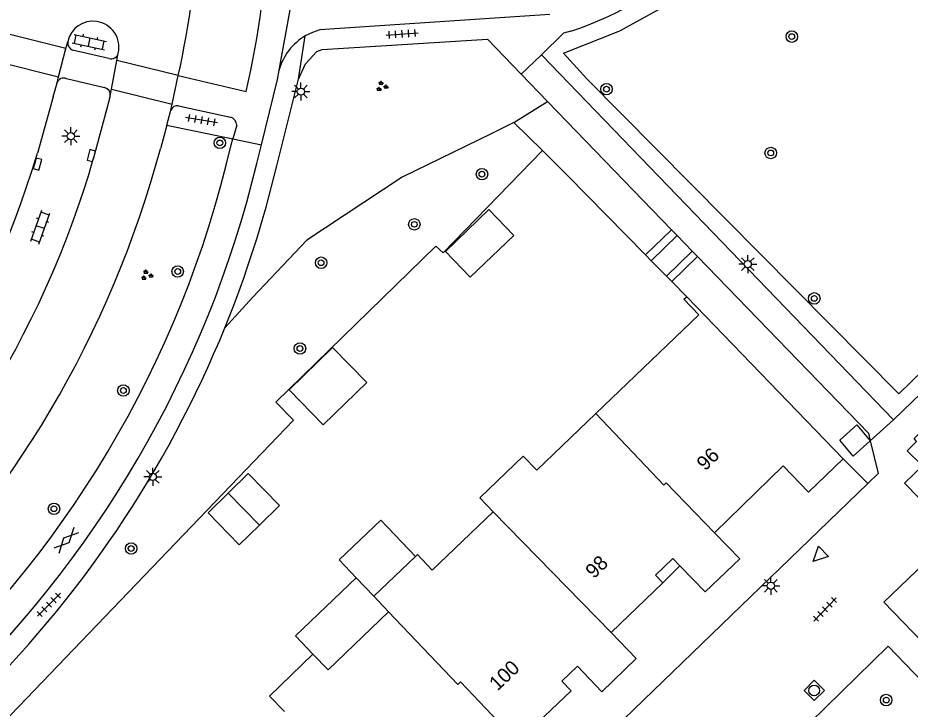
# Model space of a CAD drawing. Extents: x 137999 to 141000, y 397500 to 400501.
# Drawn here: x 138471.7 to 138533.8, y 399499.8 to 399547.9 of the extents above; entities that cross this region are included whole.
import ezdxf

# ---------------------------------------------------------------- set-up
doc = ezdxf.new("R2010")
doc.units = 0
for name, color, linetype in [('gg-afsc-erfafscheiding', 7, 'Continuous'), ('gg-anno-huisnummerreeks BGT', 7, 'Continuous'), ('gg-bbg-gedigitaliseerde bebouwing', 7, 'Continuous'), ('gg-bbg-gedigitaliseerde bijgebouw', 7, 'Continuous'), ('gg-bbg-hoofdgebouw', 7, 'Continuous'), ('gg-bbg-luifel en loopbrug', 7, 'Continuous'), ('gg-bbg-tussenscheiding', 7, 'Continuous'), ('gg-knt-verharding', 7, 'Continuous'), ('gg-knt-verharding nz', 7, 'Continuous'), ('gt-grn-groengrens', 7, 'Continuous'), ('gt-grn-vlakafsluiter', 7, 'Continuous'), ('gt-grn-weggrens', 7, 'Continuous'), ('gt-symb-boom', 7, 'Continuous'), ('gt-symb-gesloten verharding', 7, 'Continuous'), ('gt-symb-groenvak', 7, 'Continuous'), ('gt-symb-klinker verharding', 7, 'Continuous'), ('gt-symb-kolk', 7, 'Continuous'), ('gt-symb-lichtmast', 7, 'Continuous'), ('gt-symb-rioolschacht', 7, 'Continuous'), ('gt-symb-tegel verharding', 7, 'Continuous'), ('gt-symb-waterafsluiter', 7, 'Continuous')]:
    doc.layers.add(name, color=color, linetype=linetype)

# ---------------------------------------------------------------- blocks, each defined once
blk = doc.blocks.new('gt0-BOOM')
at = {"layer": 'gt-symb-boom'}
for radius in [0.4, 0.2]:
    blk.add_circle((0, 0), radius, dxfattribs=at)
blk = doc.blocks.new('gt0-LMAST')
at = {"layer": 'gt-symb-lichtmast'}
for p, q in [((-0.005, 0.246), (-0.005, 0.621)), ((-0.182, 0.173), (-0.447, 0.438)), ((0.172, 0.173), (0.437, 0.438)), ((-0.255, -0.004), (-0.63, -0.004)), ((-0.182, -0.181), (-0.447, -0.446)), ((-0.005, -0.254), (-0.005, -0.629)), ((0.437, -0.446), (0.172, -0.181)), ((0.245, -0.004), (0.62, -0.004))]:
    blk.add_line(p, q, dxfattribs=at)
blk.add_circle((-0.005, -0.004), 0.25, dxfattribs=at)
blk = doc.blocks.new('gt0-RS')
at = {"layer": 'gt-symb-rioolschacht'}
blk.add_lwpolyline([(-0.5, -0.5), (0.5, -0.5), (0.5, 0.5), (-0.5, 0.5)], close=True, dxfattribs=at)
blk.add_circle((0, 0), 0.375, dxfattribs=at)
blk = doc.blocks.new('gt0-WAFSL')
at = {"layer": 'gt-symb-waterafsluiter'}
for p, q in [((-0.5, -0.333), (0, 0.667)), ((0, 0.667), (0.5, -0.333)), ((0.5, -0.333), (-0.5, -0.333))]:
    blk.add_line(p, q, dxfattribs=at)
blk = doc.blocks.new('gt0-TEG1')
at = {"layer": 'gt-symb-tegel verharding'}
for p, q in [((-1.125, 0), (1.125, 0)), ((-0.9, -0.25), (-0.9, 0.25)), ((-0.45, -0.25), (-0.45, 0.25)), ((0, -0.25), (0, 0.25)), ((0.45, -0.25), (0.45, 0.25)), ((0.9, -0.25), (0.9, 0.25))]:
    blk.add_line(p, q, dxfattribs=at)
blk = doc.blocks.new('gt0-GRVAK')
at = {"layer": 'gt-symb-groenvak'}
for p, q in [((-0.11, 0.189), (-0.228, 0.24)), ((-0.182, 0.153), (0.088, 0.153)), ((-0.091, 0.211), (-0.156, 0.322)), ((-0.047, 0.214), (-0.047, 0.393)), ((-0.004, 0.211), (0.061, 0.322)), ((0.015, 0.189), (0.133, 0.24)), ((0.262, -0.052), (0.197, 0.059)), ((0.305, -0.049), (0.305, 0.13)), ((0.349, -0.052), (0.414, 0.059)), ((-0.245, -0.228), (-0.363, -0.177)), ((-0.318, -0.264), (-0.047, -0.264)), ((-0.226, -0.206), (-0.291, -0.095)), ((-0.183, -0.203), (-0.183, -0.024)), ((-0.139, -0.206), (-0.074, -0.095)), ((-0.12, -0.228), (-0.002, -0.177)), ((0.243, -0.074), (0.125, -0.023)), ((0.17, -0.11), (0.441, -0.11)), ((0.368, -0.074), (0.486, -0.023))]:
    blk.add_line(p, q, dxfattribs=at)
blk = doc.blocks.new('gt0-KL1')
at = {"layer": 'gt-symb-klinker verharding'}
for p, q in [((-1.15, 0.3), (1.15, 0.3)), ((-1, -0.3), (-1, 0.3)), ((-0.5, 0.3), (-0.5, 0.45)), ((0, -0.3), (0, 0.3)), ((0.5, 0.3), (0.5, 0.45)), ((1, -0.3), (1, 0.3)), ((-1.15, -0.3), (1.15, -0.3)), ((-0.5, -0.45), (-0.5, -0.3)), ((0.5, -0.45), (0.5, -0.3))]:
    blk.add_line(p, q, dxfattribs=at)
blk = doc.blocks.new('gt0-KOLK')
at = {"layer": 'gt-symb-kolk'}
blk.add_lwpolyline([(0, 0), (0.375, 0), (0.375, 0.4), (-0.375, 0.4), (-0.375, 0), (0, 0)], dxfattribs=at)
blk = doc.blocks.new('gt0-GESVH1')
at = {"layer": 'gt-symb-gesloten verharding'}
for p, q in [((-0.992, -0.261), (0.008, 0.239)), ((0.008, -0.261), (-0.992, 0.239)), ((0.008, 0.239), (1.008, -0.261)), ((1.008, 0.239), (0.008, -0.261))]:
    blk.add_line(p, q, dxfattribs=at)

msp = doc.modelspace()

# ---------------------------------------------------------------- linework, layer by layer
at = {"layer": 'gg-afsc-erfafscheiding'}
for p, q in [((138509.953, 399536.949), (138508.23, 399538.699)), ((138515.384, 399531.431), (138509.953, 399536.949)), ((138515.787, 399531.022), (138515.384, 399531.431)), ((138516.839, 399529.953), (138515.787, 399531.022)), ((138517.213, 399529.573), (138516.839, 399529.953)), ((138518.25, 399528.52), (138517.213, 399529.573))]:
    msp.add_line(p, q, dxfattribs=at)
msp.add_lwpolyline([(138508.23, 399538.699), (138501.3, 399531.569), (138500.806, 399532.049), (138489.678, 399521.194), (138490.9, 399519.941), (138466.841, 399494.866), (138467.989, 399493.726)], dxfattribs=at)
at = {"layer": 'gg-bbg-gedigitaliseerde bebouwing'}
for p, q in [((138519.09, 399527.26), (138511.932, 399520.402)), ((138511.932, 399520.402), (138507.817, 399516.46)), ((138504.796, 399513.566), (138500.553, 399509.501)), ((138496.486, 399507.683), (138499.385, 399510.439)), ((138497.52, 399506.596), (138496.486, 399507.683)), ((138497.52, 399506.596), (138493.309, 399502.562)), ((138493.309, 399502.562), (138492.253, 399503.655))]:
    msp.add_line(p, q, dxfattribs=at)
for points in [[(138504.796, 399513.566), (138503.862, 399514.541), (138506.884, 399517.435), (138507.817, 399516.46)], [(138500.553, 399509.501), (138499.53, 399510.577), (138499.385, 399510.439)], [(138492.253, 399503.655), (138489.234, 399500.736), (138490.276, 399499.657)]]:
    msp.add_lwpolyline(points, dxfattribs=at)
at = {"layer": 'gg-bbg-gedigitaliseerde bijgebouw'}
for p, q in [((138486.36, 399514.851), (138488.532, 399512.624)), ((138488.532, 399512.624), (138489.93, 399513.987))]:
    msp.add_line(p, q, dxfattribs=at)
for points in [[(138501.464, 399531.67), (138503.198, 399529.871), (138506.222, 399532.785), (138504.487, 399534.585), (138501.464, 399531.67)], [(138490.59, 399522.046), (138493.618, 399524.999), (138496.002, 399522.555), (138492.974, 399519.601), (138490.59, 399522.046)], [(138489.93, 399513.987), (138487.758, 399516.214), (138486.36, 399514.851)]]:
    msp.add_lwpolyline(points, dxfattribs=at)
at = {"layer": 'gg-bbg-hoofdgebouw'}
for p, q in [((138518.25, 399528.52), (138529.12, 399517.25)), ((138524.956, 399516.753), (138520.179, 399512.106)), ((138516.578, 399508.622), (138512.995, 399505.153))]:
    msp.add_line(p, q, dxfattribs=at)
for points in [[(138519.09, 399527.26), (138518.05, 399528.341), (138518.25, 399528.52)], [(138529.12, 399517.25), (138526.71, 399514.93), (138524.956, 399516.753)], [(138534.643, 399516.767), (138533.4, 399515.561), (138535.36, 399513.53), (138536.08, 399514.22), (138537.583, 399512.683)], [(138520.179, 399512.106), (138521.94, 399510.29), (138519.53, 399507.98), (138517.769, 399509.807)], [(138517.769, 399509.807), (138517.274, 399510.32), (138516.068, 399509.148), (138516.578, 399508.622)], [(138512.995, 399505.153), (138514.73, 399503.36), (138512.35, 399501.03)], [(138506.48, 399497.546), (138510.214, 399501.097), (138509.559, 399501.786), (138510.646, 399502.821), (138512.35, 399501.03)]]:
    msp.add_lwpolyline(points, dxfattribs=at)
at = {"layer": 'gg-bbg-luifel en loopbrug'}
for p, q in [((138516.578, 399508.622), (138517.769, 399509.807)), ((138495.257, 399508.975), (138496.486, 399507.683))]:
    msp.add_line(p, q, dxfattribs=at)
for points in [[(138486.36, 399514.851), (138484.962, 399513.487), (138487.134, 399511.261), (138488.532, 399512.624)], [(138499.385, 399510.439), (138496.973, 399512.976), (138494.074, 399510.219), (138495.257, 399508.975)], [(138492.253, 399503.655), (138491.033, 399504.929), (138495.257, 399508.975)]]:
    msp.add_lwpolyline(points, dxfattribs=at)
at = {"layer": 'gg-bbg-tussenscheiding'}
msp.add_line((138504.796, 399513.566), (138512.995, 399505.153), dxfattribs=at)
for points in [[(138520.179, 399512.106), (138516.82, 399515.57), (138516.658, 399515.412), (138511.932, 399520.402)], [(138506.48, 399497.546), (138502.512, 399501.719), (138502.326, 399501.542), (138497.52, 399506.596)]]:
    msp.add_lwpolyline(points, dxfattribs=at)
at = {"layer": 'gg-knt-verharding'}
for p, q in [((138478.07, 399545.1), (138475.54, 399545.68)), ((138508.15, 399545.35), (138532.63, 399519.96)), ((138506.746, 399543.993), (138508.572, 399542.103)), ((138474.19, 399542.428), (138474.457, 399543.396)), ((138475.109, 399543.69), (138477.77, 399543.07)), ((138482.886, 399543.907), (138487.615, 399542.806)), ((138489.74, 399537.62), (138491.26, 399543.66)), ((138474.19, 399542.428), (138473.105, 399538.506)), ((138478.16, 399542.505), (138477.898, 399541.511)), ((138477.898, 399541.511), (138476.98, 399538.08)), ((138482.906, 399541.803), (138486.52, 399541.01)), ((138508.572, 399542.103), (138517.191, 399533.185)), ((138482.088, 399540.453), (138482.371, 399541.5)), ((138482.088, 399540.453), (138481.644, 399538.799)), ((138482.088, 399540.453), (138486.689, 399539.501)), ((138486.96, 399540.461), (138486.689, 399539.501)), ((138486.57, 399539.08), (138486.689, 399539.501)), ((138488.356, 399537.788), (138488.676, 399539.09)), ((138517.191, 399533.185), (138517.59, 399532.772)), ((138517.59, 399532.772), (138518.632, 399531.693)), ((138518.632, 399531.693), (138519.002, 399531.31)), ((138532.63, 399519.96), (138535.43, 399522.661))]:
    msp.add_line(p, q, dxfattribs=at)
for points in [[(138508.73, 399548.16), (138492.739, 399547.08), (138492.214, 399546.906), (138491.724, 399546.663)], [(138510.18, 399547), (138509.68, 399546.86), (138508.15, 399545.35)], [(138491.26, 399543.66), (138491.73, 399544.73), (138492.53, 399545.58), (138492.89, 399545.71), (138504.39, 399546.43), (138506.746, 399543.993)], [(138488.676, 399539.09), (138489.79, 399543.63), (138489.908, 399544.285)], [(138519.002, 399531.31), (138530.88, 399519.02), (138531.008, 399518.502)], [(138534.643, 399516.767), (138533.59, 399517.79), (138534.23, 399518.46), (138534.07, 399518.65), (138537.406, 399521.873)], [(138531.008, 399518.502), (138529.82, 399517.43), (138528.89, 399518.53), (138530.07, 399519.61), (138531.008, 399518.502)], [(138531.008, 399518.502), (138531.57, 399516.23), (138530.842, 399515.527)], [(138447.7, 399428.133), (138491.08, 399470.08), (138494.88, 399480.8), (138530.842, 399515.527)], [(138537.583, 399512.683), (138531.95, 399507.28), (138542.021, 399496.851)], [(138540.57, 399495.55), (138532.26, 399504.2), (138525.71, 399497.8), (138528.891, 399494.458)]]:
    msp.add_lwpolyline(points, dxfattribs=at)
for centre, radius, start, end in [((138422.381, 399557.715), 66.916, 347.12622, 7.67236), ((138420.109, 399557.856), 64.308, 347.47198, 7.33439), ((138503.343, 399568.33), 22.4, 287.77323, 314.59126), ((138476.962, 399545.878), 1.805, 81.72254, 167.77369), ((138476.961, 399545.878), 1.805, 347.00617, 81.69078), ((138493.714, 399543.261), 3.941, 120.32345, 164.941), ((138475.749, 399546.194), 0.555, 173.14935, 247.90254), ((138478.23, 399545.574), 0.5, 251.2795, 348.28617), ((138474.908, 399543.266), 0.469, 64.57501, 163.96815), ((138477.654, 399542.573), 0.511, 352.37559, 76.85637), ((138482.809, 399541.35), 0.463, 77.96545, 161.08509), ((138486.362, 399540.432), 0.599, 2.75121, 74.67015), ((138414.226, 399555.782), 74.247, 311.29689, 347.00009), ((138396.898, 399561.99), 79.743, 314.78674, 342.87238), ((138411.227, 399557.718), 72.914, 313.88708, 344.9617), ((138412.518, 399556.744), 67.109, 311.36196, 343.85248), ((138414.14, 399555.764), 76.362, 313.09162, 346.38419), ((138414.37, 399555.577), 77.48, 337.84896, 346.59928), ((138414.384, 399555.574), 77.465, 314.15938, 337.84679)]:
    msp.add_arc(centre, radius, start, end, dxfattribs=at)
at = {"layer": 'gg-knt-verharding nz'}
for p, q in [((138475.078, 399545.795), (138470.717, 399546.881)), ((138475.078, 399545.795), (138475.198, 399546.26)), ((138474.568, 399543.824), (138475.078, 399545.795)), ((138478.624, 399544.963), (138478.72, 399545.472)), ((138470.219, 399544.904), (138474.568, 399543.824)), ((138478.245, 399542.953), (138478.624, 399544.963)), ((138482.886, 399543.907), (138478.624, 399544.963)), ((138474.457, 399543.396), (138474.568, 399543.824)), ((138478.16, 399542.505), (138478.245, 399542.953)), ((138478.245, 399542.953), (138482.459, 399541.913))]:
    msp.add_line(p, q, dxfattribs=at)
at = {"layer": 'gt-grn-groengrens'}
for p, q in [((138506.232, 399540.639), (138508.572, 399542.103)), ((138508.23, 399538.699), (138506.232, 399540.639)), ((138517.191, 399533.185), (138515.384, 399531.431)), ((138517.59, 399532.772), (138515.787, 399531.022)), ((138516.839, 399529.953), (138518.632, 399531.693)), ((138519.002, 399531.31), (138517.213, 399529.573))]:
    msp.add_line(p, q, dxfattribs=at)
for points in [[(138535.43, 399522.661), (138534.696, 399523.422), (138532.998, 399521.755), (138511.297, 399543.67), (138509.691, 399545.466), (138513.608, 399547.016), (138516.84, 399548.808), (138527.508, 399558.706)], [(138506.232, 399540.639), (138504.643, 399539.842), (138498.451, 399536.831), (138491.828, 399532.452), (138488.084, 399528.484), (138486.131, 399526.363)]]:
    msp.add_lwpolyline(points, dxfattribs=at)
at = {"layer": 'gt-grn-vlakafsluiter'}
msp.add_line((138530.842, 399515.527), (138529.12, 399517.25), dxfattribs=at)
at = {"layer": 'gt-grn-weggrens'}
for p, q in [((138489.908, 399544.285), (138490.662, 399548.47)), ((138491.26, 399543.66), (138491.724, 399546.663)), ((138506.746, 399543.993), (138508.15, 399545.35)), ((138482.459, 399541.913), (138482.886, 399543.907)), ((138482.371, 399541.5), (138482.459, 399541.913)), ((138486.689, 399539.501), (138488.676, 399539.09)), ((138532.63, 399519.96), (138531.008, 399518.502))]:
    msp.add_line(p, q, dxfattribs=at)

# ---------------------------------------------------------------- block references
at = {"layer": 'gt-symb-boom'}
for p in [(138525.554, 399546.615), (138512.672, 399542.958), (138485.778, 399539.221), (138524.091, 399538.52), (138504.01, 399537.045), (138499.307, 399533.556), (138492.822, 399530.884), (138482.849, 399530.276), (138527.119, 399528.403), (138491.351, 399524.921), (138479.072, 399521.995), (138474.245, 399513.768), (138479.614, 399511.005), (138532.123, 399500.462)]:
    msp.add_blockref('gt0-BOOM', p, dxfattribs=at)
at = {"layer": 'gt-symb-gesloten verharding', "rotation": 45.97239510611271}
msp.add_blockref('gt0-GESVH1', (138475.097, 399511.58), dxfattribs=at)
at = {"layer": 'gt-symb-groenvak'}
for p in [(138497.037, 399543.152), (138480.688, 399530.012)]:
    msp.add_blockref('gt0-GRVAK', p, dxfattribs=at)
at = {"layer": 'gt-symb-klinker verharding'}
for p, rotation in [((138476.704, 399546.235), -12.118760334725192), ((138473.294, 399533.357), 70.42327443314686)]:
    msp.add_blockref('gt0-KL1', p, dxfattribs=dict(at, rotation=rotation))
at = {"layer": 'gt-symb-kolk'}
for p, rotation in [((138477.032, 399538.288), 75.0464352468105), ((138472.91, 399537.802), -105.48118592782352)]:
    msp.add_blockref('gt0-KOLK', p, dxfattribs=dict(at, rotation=rotation))
at = {"layer": 'gt-symb-lichtmast'}
for p in [(138491.423, 399542.791), (138475.428, 399539.69), (138522.494, 399530.788), (138481.116, 399515.992), (138524.101, 399508.418)]:
    msp.add_blockref('gt0-LMAST', p, dxfattribs=at)
at = {"layer": 'gt-symb-rioolschacht', "rotation": 44.35170201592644}
msp.add_blockref('gt0-RS', (138527.112, 399501.13), dxfattribs=at)
at = {"layer": 'gt-symb-tegel verharding'}
for p, rotation in [((138498.461, 399546.805), 4.012171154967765), ((138484.504, 399540.805), 170.09492079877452), ((138473.894, 399507.091), 45), ((138527.865, 399506.766), 45.972395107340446)]:
    msp.add_blockref('gt0-TEG1', p, dxfattribs=dict(at, rotation=rotation))
at = {"layer": 'gt-symb-waterafsluiter', "rotation": 133.9465895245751}
msp.add_blockref('gt0-WAFSL', (138527.515, 399510.566), dxfattribs=at)

# ---------------------------------------------------------------- texts
at = {"layer": 'gg-anno-huisnummerreeks BGT'}
for s, rotation, p in [('96', 44.2, (138519.531, 399516.358)), ('98', 44.1, (138511.794, 399508.861)), ('100', 43.6, (138505.091, 399501.054))]:
    msp.add_text(s, height=1, rotation=rotation, dxfattribs=at).set_placement(p)

doc.saveas('drawing.dxf')
